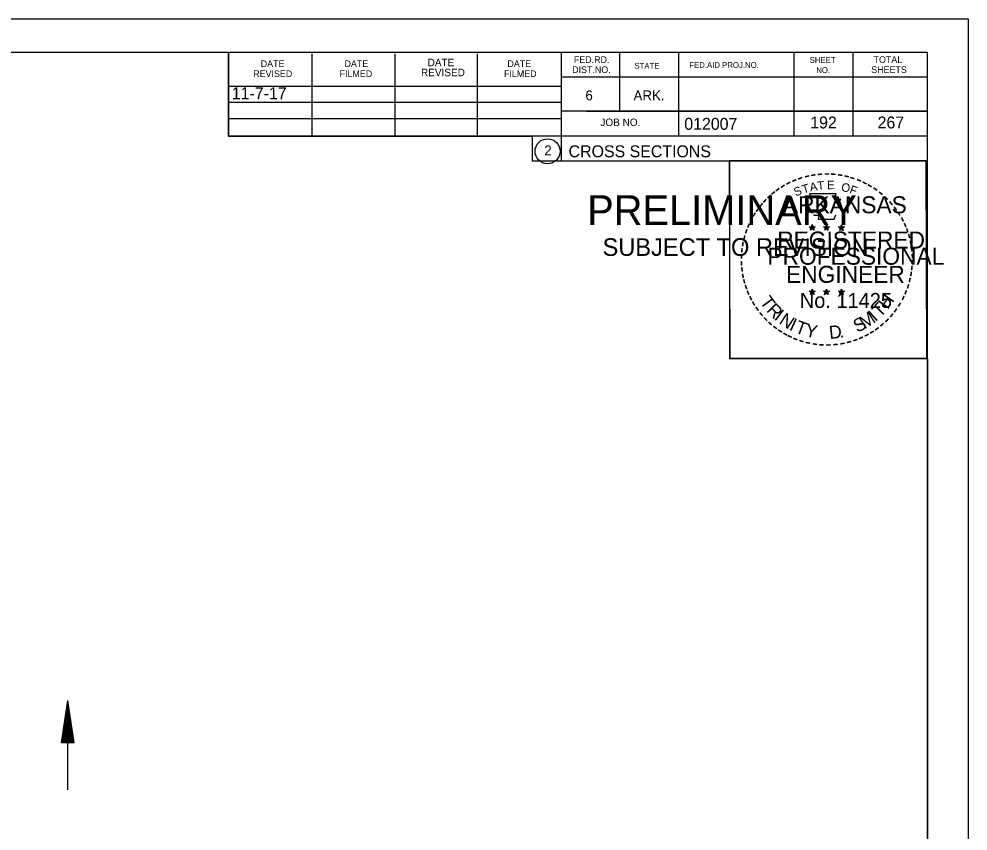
# Model space of a CAD drawing. Extents: x 1374311 to 1383814, y 384102 to 406278.
# Drawn here: x 1381679.9 to 1381791.6, y 393616 to 393711.5 of the extents above; entities that cross this region are included whole.
import ezdxf

# ---------------------------------------------------------------- set-up
doc = ezdxf.new("R2010")
doc.units = 0
for name, color, linetype in [('R_Border', 7, 'Continuous'), ('R_Border PE', 7, 'Continuous'), ('R_Border Prem', 7, 'Continuous'), ('R_Draft', 7, 'Continuous'), ('R_Fin Surface', 7, 'Continuous'), ('R_No Plot', 7, 'Continuous'), ('R_Water', 7, 'Continuous')]:
    doc.layers.add(name, color=color, linetype=linetype)

msp = doc.modelspace()

# ---------------------------------------------------------------- linework, layer by layer
at = {"layer": 'R_Border'}
for p, q in [((1381470.66, 393707.58), (1381786.84, 393707.58)), ((1381704.58, 393697.7), (1381704.58, 393707.58)), ((1381714.44, 393697.7), (1381714.44, 393707.38)), ((1381724.2, 393697.7), (1381724.2, 393707.38)), ((1381733.88, 393697.7), (1381733.88, 393707.38)), ((1381743.74, 393707.58), (1381743.74, 393694.78)), ((1381750.58, 393707.58), (1381750.58, 393700.64)), ((1381757.52, 393707.58), (1381757.52, 393697.7)), ((1381771.1, 393707.58), (1381771.1, 393697.7)), ((1381778.04, 393707.58), (1381778.04, 393697.7)), ((1381786.84, 393502.12), (1381786.84, 393707.58)), ((1381786.84, 393704.64), (1381743.74, 393704.64)), ((1381786.84, 393704.66), (1381786.84, 393704.66)), ((1381704.58, 393703.56), (1381743.74, 393703.56)), ((1381704.58, 393701.7), (1381743.74, 393701.7)), ((1381786.84, 393700.64), (1381743.74, 393700.64)), ((1381746.7, 393700.64), (1381786.84, 393700.64)), ((1381704.58, 393697.7), (1381704.58, 393699.76)), ((1381704.58, 393699.76), (1381743.74, 393699.76)), ((1381786.84, 393697.7), (1381704.58, 393697.7)), ((1381743.74, 393694.78), (1381786.84, 393694.78))]:
    msp.add_line(p, q, dxfattribs=at)
msp.add_circle((1381742.12, 393695.91), 1.47, dxfattribs=at)
at = {"layer": 'R_Border PE'}
for p, q in [((1381772.92, 393687.03), (1381773.27, 393686.92)), ((1381772.92, 393687.03), (1381773.18, 393686.99)), ((1381772.92, 393687.03), (1381773.16, 393686.91)), ((1381773.06, 393686.62), (1381773.27, 393686.92)), ((1381773.06, 393686.62), (1381773.18, 393686.87)), ((1381773.06, 393686.62), (1381773.27, 393686.84)), ((1381773.27, 393687.29), (1381773.23, 393687.03)), ((1381773.27, 393686.92), (1381773.27, 393687.29)), ((1381773.27, 393687.29), (1381773.32, 393687.04)), ((1381773.62, 393687.03), (1381773.27, 393686.92)), ((1381773.48, 393686.62), (1381773.27, 393686.92)), ((1381773.48, 393686.62), (1381773.27, 393686.84)), ((1381773.62, 393687.03), (1381773.33, 393686.98)), ((1381773.48, 393686.62), (1381773.35, 393686.91)), ((1381773.62, 393687.03), (1381773.41, 393686.93)), ((1381774.59, 393687.03), (1381774.94, 393686.92)), ((1381774.59, 393687.03), (1381774.85, 393686.99)), ((1381774.59, 393687.03), (1381774.83, 393686.91)), ((1381774.73, 393686.62), (1381774.94, 393686.92)), ((1381774.73, 393686.62), (1381774.85, 393686.87)), ((1381774.73, 393686.62), (1381774.94, 393686.84)), ((1381774.94, 393687.29), (1381774.9, 393687.03)), ((1381774.94, 393686.92), (1381774.94, 393687.29)), ((1381774.94, 393687.29), (1381774.99, 393687.04)), ((1381775.29, 393687.03), (1381774.94, 393686.92)), ((1381775.15, 393686.62), (1381774.94, 393686.92)), ((1381775.15, 393686.62), (1381774.94, 393686.84)), ((1381775.29, 393687.03), (1381775, 393686.98)), ((1381775.15, 393686.62), (1381775.02, 393686.91)), ((1381775.29, 393687.03), (1381775.08, 393686.93)), ((1381776.36, 393687.02), (1381776.71, 393686.91)), ((1381776.36, 393687.02), (1381776.61, 393686.97)), ((1381776.36, 393687.02), (1381776.59, 393686.9)), ((1381776.49, 393686.61), (1381776.71, 393686.91)), ((1381776.49, 393686.61), (1381776.62, 393686.86)), ((1381776.49, 393686.61), (1381776.7, 393686.83)), ((1381776.71, 393687.27), (1381776.66, 393687.02)), ((1381776.92, 393686.61), (1381776.7, 393686.83)), ((1381776.71, 393686.91), (1381776.71, 393687.27)), ((1381776.71, 393687.27), (1381776.75, 393687.02)), ((1381777.05, 393687.02), (1381776.71, 393686.91)), ((1381776.92, 393686.61), (1381776.71, 393686.91)), ((1381777.05, 393687.02), (1381776.77, 393686.97)), ((1381776.92, 393686.61), (1381776.78, 393686.9)), ((1381777.05, 393687.02), (1381776.85, 393686.92)), ((1381772.92, 393679.46), (1381773.27, 393679.35)), ((1381772.92, 393679.46), (1381773.17, 393679.41)), ((1381772.92, 393679.46), (1381773.16, 393679.34)), ((1381773.05, 393679.05), (1381773.27, 393679.35)), ((1381773.05, 393679.05), (1381773.18, 393679.29)), ((1381773.05, 393679.05), (1381773.27, 393679.27)), ((1381773.27, 393679.71), (1381773.23, 393679.46)), ((1381773.27, 393679.35), (1381773.27, 393679.71)), ((1381773.27, 393679.71), (1381773.32, 393679.46)), ((1381773.61, 393679.46), (1381773.27, 393679.35)), ((1381773.48, 393679.05), (1381773.27, 393679.35)), ((1381773.48, 393679.05), (1381773.27, 393679.26)), ((1381773.61, 393679.46), (1381773.33, 393679.41)), ((1381773.48, 393679.05), (1381773.34, 393679.34)), ((1381773.61, 393679.46), (1381773.41, 393679.36)), ((1381774.59, 393679.46), (1381774.94, 393679.35)), ((1381774.59, 393679.46), (1381774.84, 393679.41)), ((1381774.59, 393679.46), (1381774.82, 393679.34)), ((1381774.72, 393679.05), (1381774.94, 393679.35)), ((1381774.72, 393679.05), (1381774.85, 393679.29)), ((1381774.72, 393679.05), (1381774.93, 393679.27)), ((1381774.94, 393679.71), (1381774.9, 393679.46)), ((1381775.15, 393679.05), (1381774.93, 393679.26)), ((1381774.94, 393679.35), (1381774.94, 393679.71)), ((1381774.94, 393679.71), (1381774.99, 393679.46)), ((1381775.28, 393679.46), (1381774.94, 393679.35)), ((1381775.15, 393679.05), (1381774.94, 393679.35)), ((1381775.28, 393679.46), (1381775, 393679.41)), ((1381775.15, 393679.05), (1381775.01, 393679.34)), ((1381775.28, 393679.46), (1381775.08, 393679.36)), ((1381776.35, 393679.45), (1381776.7, 393679.34)), ((1381776.35, 393679.45), (1381776.61, 393679.4)), ((1381776.35, 393679.45), (1381776.59, 393679.33)), ((1381776.49, 393679.04), (1381776.7, 393679.34)), ((1381776.49, 393679.04), (1381776.61, 393679.28)), ((1381776.49, 393679.04), (1381776.7, 393679.26)), ((1381776.7, 393679.7), (1381776.66, 393679.45)), ((1381776.7, 393679.34), (1381776.7, 393679.7)), ((1381776.7, 393679.7), (1381776.75, 393679.45)), ((1381777.05, 393679.45), (1381776.7, 393679.34)), ((1381776.92, 393679.04), (1381776.7, 393679.34)), ((1381776.92, 393679.04), (1381776.7, 393679.25)), ((1381777.05, 393679.45), (1381776.76, 393679.4)), ((1381776.92, 393679.04), (1381776.78, 393679.33)), ((1381777.05, 393679.45), (1381776.85, 393679.35))]:
    msp.add_line(p, q, dxfattribs=at)
for points in [[(1381772.96, 393690.91), (1381773.23, 393690.08)], [(1381776.47, 393689.99), (1381776.62, 393690.27), (1381775.93, 393690.25), (1381776.08, 393690.91), (1381772.96, 393690.91)], [(1381773.46, 393688.49), (1381773.46, 393688.4), (1381774.02, 393688.38), (1381773.96, 393687.91), (1381775.83, 393687.91), (1381776.04, 393688.44)], [(1381773.27, 393687.29), (1381773.48, 393686.62), (1381772.92, 393687.03), (1381773.62, 393687.03), (1381773.06, 393686.62), (1381773.27, 393687.29)], [(1381774.94, 393687.29), (1381775.15, 393686.62), (1381774.59, 393687.03), (1381775.29, 393687.03), (1381774.73, 393686.62), (1381774.94, 393687.29)], [(1381776.71, 393687.27), (1381776.92, 393686.61), (1381776.36, 393687.02), (1381777.05, 393687.02), (1381776.49, 393686.61), (1381776.71, 393687.27)], [(1381773.27, 393679.71), (1381773.48, 393679.05), (1381772.92, 393679.46), (1381773.61, 393679.46), (1381773.05, 393679.05), (1381773.27, 393679.71)], [(1381774.94, 393679.71), (1381775.15, 393679.05), (1381774.59, 393679.46), (1381775.28, 393679.46), (1381774.72, 393679.05), (1381774.94, 393679.71)], [(1381776.7, 393679.7), (1381776.92, 393679.04), (1381776.35, 393679.45), (1381777.05, 393679.45), (1381776.49, 393679.04), (1381776.7, 393679.7)]]:
    msp.add_lwpolyline(points, dxfattribs=at)
for centre, radius in [((1381773.27, 393686.92), 0.172), ((1381773.27, 393686.92), 0.145), ((1381773.27, 393686.92), 0.116), ((1381773.27, 393686.92), 0.0991), ((1381773.27, 393686.92), 0.0747), ((1381773.27, 393686.92), 0.0495), ((1381773.27, 393686.92), 0.0296), ((1381774.94, 393686.92), 0.172), ((1381774.94, 393686.92), 0.145), ((1381774.94, 393686.92), 0.116), ((1381774.94, 393686.92), 0.0991), ((1381774.94, 393686.92), 0.0747), ((1381774.94, 393686.92), 0.0495), ((1381774.94, 393686.92), 0.0296), ((1381776.7, 393686.91), 0.172), ((1381776.7, 393686.91), 0.145), ((1381776.7, 393686.91), 0.116), ((1381776.7, 393686.91), 0.0991), ((1381776.7, 393686.91), 0.0747), ((1381776.7, 393686.91), 0.0495), ((1381776.7, 393686.91), 0.0296), ((1381773.27, 393679.35), 0.172), ((1381773.27, 393679.35), 0.145), ((1381773.27, 393679.35), 0.116), ((1381773.27, 393679.35), 0.0991), ((1381773.27, 393679.35), 0.0747), ((1381773.27, 393679.35), 0.0495), ((1381773.27, 393679.35), 0.0296), ((1381774.94, 393679.35), 0.172), ((1381774.94, 393679.35), 0.145), ((1381774.94, 393679.35), 0.116), ((1381774.94, 393679.35), 0.0991), ((1381774.94, 393679.35), 0.0747), ((1381774.94, 393679.35), 0.0495), ((1381774.94, 393679.35), 0.0296), ((1381776.7, 393679.34), 0.172), ((1381776.7, 393679.34), 0.145), ((1381776.7, 393679.34), 0.116), ((1381776.7, 393679.34), 0.0991), ((1381776.7, 393679.34), 0.0747), ((1381776.7, 393679.34), 0.0495), ((1381776.7, 393679.34), 0.0296)]:
    msp.add_circle(centre, radius, dxfattribs=at)
at = {"layer": 'R_Draft'}
for p, q in [((1381684.94, 393626.33), (1381685.69, 393631.33)), ((1381686.44, 393626.33), (1381685.69, 393631.33)), ((1381685.06, 393626.33), (1381685.69, 393630.49)), ((1381685.19, 393626.33), (1381685.69, 393629.63)), ((1381686.31, 393626.33), (1381685.69, 393630.49)), ((1381686.19, 393626.33), (1381685.69, 393629.63)), ((1381685.32, 393626.33), (1381685.69, 393628.8)), ((1381686.06, 393626.33), (1381685.69, 393628.8)), ((1381685.44, 393626.33), (1381685.69, 393627.95)), ((1381685.93, 393626.33), (1381685.69, 393627.95)), ((1381686.44, 393626.33), (1381684.94, 393626.33)), ((1381685.57, 393626.33), (1381685.69, 393627.12)), ((1381685.81, 393626.33), (1381685.69, 393627.12))]:
    msp.add_line(p, q, dxfattribs=at)
at = {"layer": 'R_No Plot'}
for p, q in [((1381458.26, 393711.47), (1381791.59, 393711.47)), ((1381762.87, 393672.32), (1381762.87, 393672.32))]:
    msp.add_line(p, q, dxfattribs=at)
for points in [[(1381458.25, 393711.47), (1381791.59, 393711.47), (1381791.59, 393498.13), (1381458.25, 393498.13)], [(1381704.58, 393707.58), (1381704.58, 393697.7), (1381740.31, 393697.7), (1381740.31, 393694.78), (1381763.51, 393694.78), (1381763.51, 393671.56), (1381786.84, 393671.56), (1381786.84, 393502.12), (1381470.66, 393502.12), (1381470.66, 393707.58)], [(1381763.51, 393694.81), (1381786.61, 393694.81), (1381786.72, 393671.56), (1381763.62, 393671.56)]]:
    msp.add_lwpolyline(points, close=True, dxfattribs=at)
at = {"layer": 'R_Water'}
msp.add_line((1381685.69, 393620.82), (1381685.69, 393631.33), dxfattribs=at)

# ---------------------------------------------------------------- texts
at = {"layer": 'R_Border'}
for s, height, p in [('DATE', 0.879, (1381728.02, 393705.92)), ('FED.RD.', 0.782, (1381745.22, 393706.3)), ('SHEET', 0.684, (1381772.96, 393706.3)), ('TOTAL', 0.782, (1381780.48, 393706.3)), ('DATE', 0.782, (1381708.38, 393705.82)), ('DATE', 0.782, (1381718.24, 393705.82)), ('REVISED', 0.879, (1381727.24, 393704.74)), ('DATE', 0.782, (1381737.4, 393705.82)), ('DIST.NO.', 0.782, (1381745.02, 393705.12)), ('STATE', 0.684, (1381752.34, 393705.62)), ('FED.AID PROJ.NO.', 0.684, (1381758.8, 393705.72)), ('NO.', 0.684, (1381773.74, 393705.12)), ('SHEETS', 0.782, (1381780.2, 393705.12)), ('REVISED', 0.782, (1381707.5, 393704.64)), ('FILMED', 0.782, (1381717.66, 393704.64)), ('FILMED', 0.782, (1381737, 393704.64)), ('6', 1.17, (1381746.58, 393701.9)), ('ARK.', 1.172, (1381752.24, 393701.9)), ('JOB NO.', 0.879, (1381748.34, 393698.88)), ('012007', 1.4, (1381758.21, 393698.44)), ('CROSS SECTIONS', 1.4, (1381744.6, 393695.21)), ('2', 1.17, (1381741.74, 393695.43))]:
    msp.add_text(s, height=height, rotation=360, dxfattribs=at).set_placement(p)
at = {"layer": 'R_Border PE'}
for s, height, rotation, p in [('-', 1.6, 5.8968, (1381773.87, 393692.55)), ('-', 1.6, 0.1862, (1381774.64, 393692.62)), ('-', 1.6, 357.743, (1381775.36, 393692.61)), ('-', 1.6, 28.7918, (1381770.44, 393691.45)), ('-', 1.6, 24.3072, (1381771.08, 393691.77)), ('-', 1.6, 19.1761, (1381771.71, 393692.04)), ('-', 1.6, 13.6301, (1381772.46, 393692.28)), ('A', 1, 11.2132, (1381773.06, 393691.17)), ('-', 1.6, 10.2193, (1381773.14, 393692.44)), ('T', 1, 6.0228, (1381773.91, 393691.34)), ('E', 1, 0.8323, (1381775.01, 393691.45)), ('-', 1.6, 352.1617, (1381776.11, 393692.55)), ('O', 1, 350.4515, (1381776.62, 393691.24)), ('-', 1.6, 347.2049, (1381776.83, 393692.44)), ('-', 1.6, 342.3362, (1381777.46, 393692.28)), ('-', 1.6, 337.8551, (1381778.2, 393692.06)), ('-', 1.6, 334.1211, (1381778.83, 393691.79)), ('-', 1.6, 38.9507, (1381768.79, 393690.31)), ('-', 1.6, 36.2317, (1381769.27, 393690.69)), ('-', 1.6, 34.0636, (1381769.85, 393691.08)), ('S', 1, 21.594, (1381771.32, 393690.59)), ('T', 1, 16.4036, (1381772.23, 393690.92)), ('F', 1, 340.0707, (1381777.57, 393691.01)), ('-', 1.6, 329.6409, (1381779.41, 393691.51)), ('-', 1.6, 325.8627, (1381780.05, 393691.15)), ('-', 1.6, 320.5297, (1381780.66, 393690.72)), ('-', 1.6, 48.423, (1381767.91, 393689.41)), ('-', 1.6, 42.9622, (1381768.36, 393689.89)), ('ARKANSAS', 2, 360, (1381769.82, 393688.62)), ('-', 1.6, 315.5786, (1381781.26, 393690.23)), ('-', 1.6, 309.8797, (1381781.83, 393689.68)), ('-', 1.6, 54.2325, (1381767.1, 393688.36)), ('-', 1.6, 50.6142, (1381767.51, 393688.93)), ('-', 1.6, 306.6522, (1381782.35, 393689.08)), ('-', 1.6, 62.8713, (1381766.46, 393687.22)), ('-', 1.6, 58.0706, (1381766.77, 393687.83)), ('-', 1.4, 303.6753, (1381782.84, 393688.51)), ('-', 1.6, 299.6684, (1381783.16, 393687.9)), ('-', 1.6, 72.3945, (1381765.98, 393685.98)), ('-', 1.6, 67.7743, (1381766.2, 393686.61)), ('DWB', 0.01, 360, (1381773.26, 393686.92)), ('DWB', 0.01, 360, (1381774.93, 393686.92)), ('DWB', 0.01, 360, (1381776.69, 393686.9)), ('-', 1.6, 294.6628, (1381783.48, 393687.29)), ('-', 1.6, 290.5728, (1381783.74, 393686.72)), ('-', 1.6, 75.461, (1381765.78, 393685.26)), ('REGISTERED', 2, 360, (1381769.14, 393684.47)), ('-', 1.6, 285.1233, (1381783.97, 393686.14)), ('-', 1.6, 85.1863, (1381765.57, 393683.86)), ('-', 1.6, 81.2013, (1381765.65, 393684.55)), ('PROFESSIONAL', 2, 360, (1381767.99, 393682.57)), ('-', 1.6, 280.5493, (1381784.17, 393685.39)), ('-', 1.6, 276.5962, (1381784.33, 393684.63)), ('-', 1.6, 89.0622, (1381765.55, 393683.16)), ('-', 1.6, 274.3301, (1381784.39, 393683.9)), ('-', 1.6, 94.1959, (1381765.58, 393682.43)), ('-', 1.6, 98.9479, (1381765.66, 393681.77)), ('ENGINEER', 2, 360, (1381770.18, 393680.44)), ('-', 1.6, 263.5172, (1381784.41, 393682.61)), ('-', 1.6, 269.9407, (1381784.43, 393683.27)), ('-', 1.6, 101.7149, (1381765.79, 393681.03)), ('-', 1.6, 255.7626, (1381784.23, 393681.27)), ('-', 1.6, 260.9953, (1381784.34, 393681.95)), ('-', 1.6, 105.4578, (1381765.95, 393680.44)), ('-', 1.6, 109.0874, (1381766.17, 393679.81)), ('-', 1.6, 252.8681, (1381784.05, 393680.55)), ('-', 1.6, 114.0643, (1381766.42, 393679.21)), ('-', 1.6, 115.7289, (1381766.73, 393678.59)), ('T', 1.54, 306.0406, (1381767.03, 393678.19)), ('No. 11425', 1.757, 360, (1381771.8, 393677.49)), ('DWB', 0.01, 360, (1381773.25, 393679.34)), ('DWB', 0.01, 360, (1381774.92, 393679.34)), ('DWB', 0.01, 360, (1381776.69, 393679.33)), ('H', 1.54, 54.6088, (1381782.15, 393677.22)), ('-', 1.6, 244.6197, (1381783.56, 393679.25)), ('-', 1.6, 247.8887, (1381783.82, 393679.88)), ('-', 1.6, 120.4471, (1381767.08, 393678.01)), ('R', 1.54, 314.005, (1381767.79, 393677.14)), ('T', 1.54, 46.6444, (1381781.26, 393676.28)), ('-', 1.6, 239.0712, (1381783.17, 393678.5)), ('-', 1.6, 125.8934, (1381767.49, 393677.45)), ('-', 1.6, 130.7181, (1381767.95, 393676.89)), ('I', 1.54, 321.9694, (1381768.69, 393676.21)), ('N', 1.54, 326.5002, (1381769.26, 393675.73)), ('M', 1.54, 32.6563, (1381779.41, 393674.95)), ('I', 1.54, 42.1136, (1381780.7, 393675.8)), ('-', 1.6, 231.2538, (1381782.34, 393677.28)), ('-', 1.6, 233.8452, (1381782.77, 393677.85)), ('-', 1.6, 134.2238, (1381768.47, 393676.35)), ('-', 1.6, 138.9338, (1381768.99, 393675.89)), ('I', 1.54, 335.3603, (1381770.47, 393674.95)), ('T', 1.54, 339.8912, (1381771.13, 393674.62)), ('Y', 1.54, 347.8556, (1381772.34, 393674.18)), ('D', 1.54, 6.3969, (1381775.33, 393673.82)), ('S', 1.54, 26.9312, (1381778.57, 393674.55)), ('-', 1.6, 221.0851, (1381781.33, 393676.21)), ('-', 1.6, 225.7653, (1381781.86, 393676.72)), ('-', 1.6, 144.6463, (1381769.55, 393675.48)), ('-', 1.6, 148.0898, (1381770.11, 393675.11)), ('-', 1.6, 151.5704, (1381770.69, 393674.78)), ('-', 1.6, 154.6002, (1381771.21, 393674.54)), ('-', 1.6, 207.3568, (1381779.69, 393675)), ('-', 1.6, 212.2491, (1381780.25, 393675.35)), ('-', 1.6, 215.7363, (1381780.79, 393675.74)), ('-', 1.6, 158.5612, (1381771.83, 393674.28)), ('-', 1.6, 162.7983, (1381772.52, 393674.07)), ('-', 1.6, 167.5555, (1381773.24, 393673.91)), ('-', 1.6, 173.1155, (1381774.01, 393673.8)), ('-', 1.6, 176.5183, (1381774.76, 393673.74)), ('-', 1.6, 181.5918, (1381775.5, 393673.76)), ('-', 1.6, 185.8167, (1381776.31, 393673.84)), ('-', 1.6, 191.2858, (1381777.04, 393673.97)), ('.', 1.54, 13.7642, (1381776.52, 393673.94)), ('-', 1.6, 195.4743, (1381777.77, 393674.17)), ('-', 1.6, 200.7184, (1381778.45, 393674.41)), ('-', 1.6, 204.2516, (1381779.07, 393674.68))]:
    msp.add_text(s, height=height, rotation=rotation, dxfattribs=at).set_placement(p)
at = {"layer": 'R_Border Prem'}
for s, height, p in [('PRELIMINARY', 3.5, (1381746.79, 393687.24)), ('DWB', 0.01, (1381747.53, 393689.09)), ('SUBJECT TO REVISION', 2.0751, (1381748.6, 393683.61))]:
    msp.add_text(s, height=height, rotation=360, dxfattribs=at).set_placement(p)
at = {"layer": 'R_Fin Surface'}
msp.add_text('11-7-17', height=1.4, dxfattribs=at).set_placement((1381704.98, 393702.04))
at = {"layer": 'R_Water'}
for s, p in [('192', (1381773.03, 393698.6)), ('267', (1381780.95, 393698.6))]:
    msp.add_text(s, height=1.4, rotation=360, dxfattribs=at).set_placement(p)

doc.saveas('drawing.dxf')
